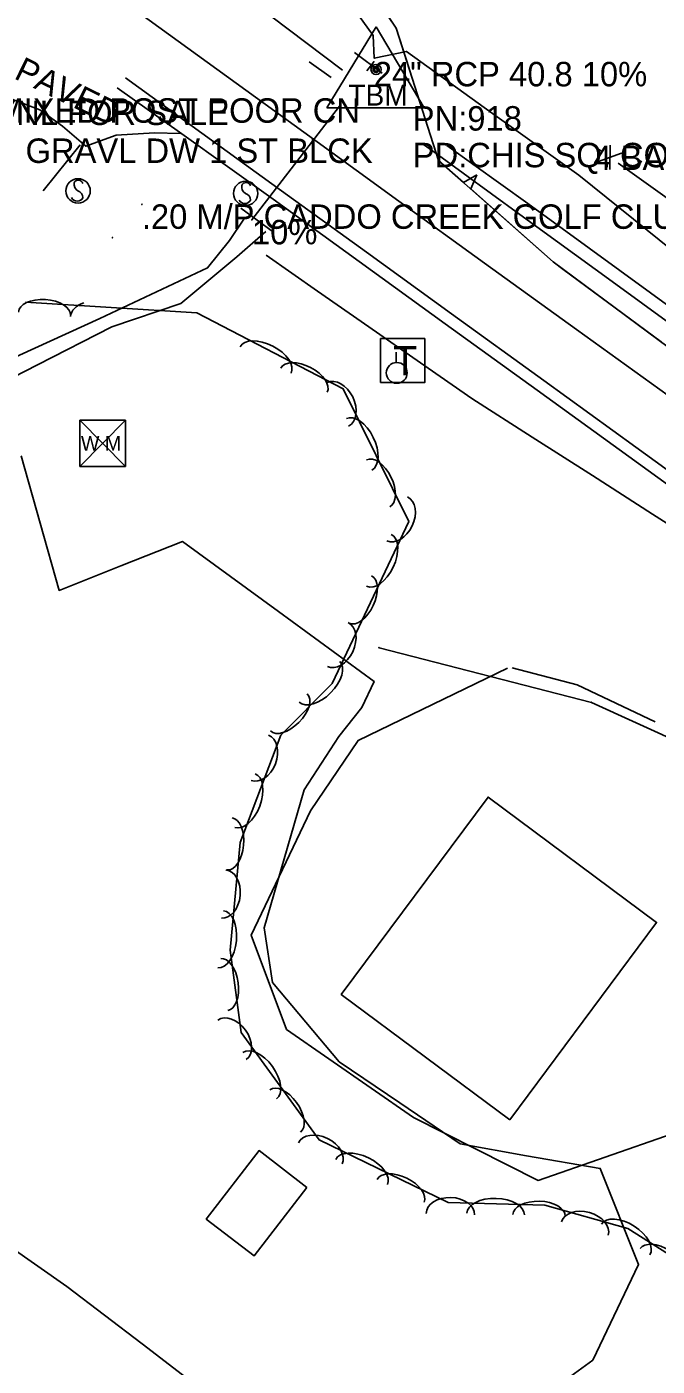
# Model space of a CAD drawing. Extents: x 954793 to 988390, y 1867850 to 1924428.
# Drawn here: x 962182.2 to 962311.1, y 1901295.5 to 1901569.5 of the extents above; entities that cross this region are included whole.
import ezdxf

# ---------------------------------------------------------------- set-up
doc = ezdxf.new("R2010")
doc.units = 0
for name, color, linetype in [('S_BUILDING', 7, 'Continuous'), ('S_CROSS_DRAIN', 7, 'Continuous'), ('S_CROSS_DRAIN_ANNOT', 7, 'Continuous'), ('S_DITCHLINE', 7, 'Continuous'), ('S_DRG_PT_SYM', 7, 'Continuous'), ('S_EDGE_BITUMINOUS', 7, 'Continuous'), ('S_EDGE_PAVEMENT', 7, 'Continuous'), ('S_FENCE', 7, 'Continuous'), ('S_HEADWALL', 7, 'Continuous'), ('S_MSC_PT_SYM', 7, 'Continuous'), ('S_OBSCURES', 7, 'Continuous'), ('S_PARKING', 7, 'Continuous'), ('S_PARKING_ANNOT', 7, 'Continuous'), ('S_PAVEMENT_CROWN', 7, 'Continuous'), ('S_PRIMARY_CTL', 7, 'Continuous'), ('S_PRIMARY_CTL_ANNOT', 7, 'Continuous'), ('S_SHOULDER', 7, 'Continuous'), ('S_SIGN', 7, 'Continuous'), ('S_SIGN_ANNOT', 7, 'Continuous'), ('S_SURVEY_TEXT_ANNOT', 7, 'Continuous'), ('S_TELEPHONE_UTILITIES', 7, 'Continuous'), ('S_TRAILS', 7, 'Continuous'), ('S_TREE', 7, 'Continuous'), ('S_UTILITY_POLE', 7, 'Continuous'), ('S_UTL_PT_SYM', 7, 'Continuous'), ('S_WATER_UTILITIES', 7, 'Continuous')]:
    doc.layers.add(name, color=color, linetype=linetype)

msp = doc.modelspace()

# ---------------------------------------------------------------- linework, layer by layer
at = {"layer": 'S_BUILDING'}
for points in [[(962280.93, 1901345.95), (962310.94, 1901386.31), (962276.5, 1901411.92), (962246.48, 1901371.56)], [(962239.48, 1901332.1), (962228.68, 1901318.08), (962218.91, 1901325.61), (962229.7, 1901339.63)]]:
    msp.add_lwpolyline(points, close=True, dxfattribs=at)
at = {"layer": 'S_CROSS_DRAIN'}
for p, q in [((962253.14, 1901562.28), (962251.74, 1901560.45)), ((962246.17, 1901553.23), (962228.24, 1901529.97))]:
    msp.add_line(p, q, dxfattribs=at)
at = {"layer": 'S_DITCHLINE'}
for points in [[(962485.71, 1901401.53), (962468.44, 1901411.61), (962451.17, 1901421.69), (962439.15, 1901430.01), (962427.12, 1901438.33), (962415.1, 1901446.65), (962403.07, 1901454.97), (962385.13, 1901469.07), (962367.19, 1901483.18), (962356.16, 1901491.53), (962345.13, 1901499.88), (962334.1, 1901508.23), (962323.07, 1901516.58), (962309.05, 1901527.84), (962295.04, 1901539.1), (962277.43, 1901551.76), (962259.82, 1901564.43), (962253.23, 1901563.03), (962253.02, 1901567.71), (962247.36, 1901575.6), (962231.05, 1901586.89), (962224.89, 1901592.05)], [(962144.5, 1901484.57), (962157.52, 1901491.1), (962170.54, 1901497.64), (962183.84, 1901503.72), (962197.13, 1901509.81), (962219.16, 1901520.14), (962223.67, 1901525.77), (962226.72, 1901530.34)], [(962231.09, 1901527.62), (962225.16, 1901522.44), (962213.7, 1901512.85), (962199.6, 1901508.07), (962184.41, 1901500.31), (962169.23, 1901492.54), (962157.53, 1901487.22), (962145.84, 1901481.89)], [(962408.18, 1901400.45), (962397.94, 1901408.32), (962387.7, 1901416.2), (962377.46, 1901424.07), (962367.22, 1901431.94), (962356.03, 1901439.44), (962344.84, 1901446.95), (962333.65, 1901454.45), (962322.46, 1901461.95), (962310.14, 1901469.82), (962297.82, 1901477.69), (962285.5, 1901485.56), (962273.18, 1901493.43), (962262.67, 1901500.76), (962252.16, 1901508.09), (962241.65, 1901515.42), (962231.14, 1901522.74)]]:
    msp.add_lwpolyline(points, dxfattribs=at)
at = {"layer": 'S_DRG_PT_SYM'}
for points in [[(962253.14, 1901562.28), (962253.14, 1901562.33), (962253.14, 1901562.28), (962253.09, 1901562.28), (962253.14, 1901562.28), (962253.14, 1901562.23), (962253.14, 1901562.28), (962253.19, 1901562.28)], [(962228.24, 1901529.97), (962228.24, 1901530.02), (962228.24, 1901529.97), (962228.19, 1901529.97), (962228.24, 1901529.97), (962228.24, 1901529.92), (962228.24, 1901529.97), (962228.29, 1901529.97)]]:
    msp.add_lwpolyline(points, dxfattribs=at)
at = {"layer": 'S_EDGE_BITUMINOUS'}
msp.add_lwpolyline([(962174.32, 1901563.2), (962174.82, 1901556.28), (962184.86, 1901552.45), (962189.54, 1901549.16), (962194.29, 1901545.03), (962200.46, 1901547.32), (962208.3, 1901547.78), (962213.55, 1901547.64)], dxfattribs=at)
at = {"layer": 'S_EDGE_PAVEMENT'}
for points in [[(962239.97, 1901562.32), (962244.46, 1901559.09)], [(962202.38, 1901559.05), (962216.01, 1901549.17), (962234.25, 1901535.94), (962251.65, 1901523.34), (962269.05, 1901510.75), (962287.89, 1901497.11), (962306.73, 1901483.47), (962325.26, 1901470.07), (962343.78, 1901456.68), (962361.44, 1901443.89), (962379.09, 1901431.11), (962399.18, 1901416.57), (962419.28, 1901402.03), (962436.63, 1901389.56), (962453.5, 1901377.45)], [(962263.33, 1901545.39), (962265.61, 1901543.73), (962283.02, 1901531.06), (962301.87, 1901517.38), (962320.71, 1901503.7), (962339.58, 1901490.05), (962358.44, 1901476.4), (962375.37, 1901464.15), (962392.3, 1901451.89), (962402.61, 1901444.45), (962412.93, 1901437), (962423.24, 1901429.56), (962433.56, 1901422.12), (962451.52, 1901409.32), (962469.49, 1901396.52), (962484.07, 1901386.12)]]:
    msp.add_lwpolyline(points, dxfattribs=at)
at = {"layer": 'S_FENCE'}
for p, q in [((962303.8, 1901543.59), (962299.09, 1901541.92)), ((962301.42, 1901540.25), (962301.47, 1901545.25))]:
    msp.add_line(p, q, dxfattribs=at)
for points in [[(962299.82, 1901543.92), (962298.06, 1901545.17)], [(962319.33, 1901529.97), (962303.07, 1901541.59)]]:
    msp.add_lwpolyline(points, dxfattribs=at)
at = {"layer": 'S_HEADWALL'}
for points in [[(962254.85, 1901560), (962249.17, 1901564.18)], [(962225.97, 1901532.37), (962232.63, 1901527.44)]]:
    msp.add_lwpolyline(points, dxfattribs=at)
at = {"layer": 'S_MSC_PT_SYM'}
for points in [[(962298.03, 1901545.17), (962298.03, 1901545.22), (962298.03, 1901545.17), (962297.98, 1901545.17), (962298.03, 1901545.17), (962298.03, 1901545.12), (962298.03, 1901545.17), (962298.08, 1901545.17)], [(962298.06, 1901545.17), (962298.06, 1901545.22), (962298.06, 1901545.17), (962298.01, 1901545.17), (962298.06, 1901545.17), (962298.06, 1901545.12), (962298.06, 1901545.17), (962298.11, 1901545.17)], [(962205.74, 1901533.14), (962205.74, 1901533.19), (962205.74, 1901533.14), (962205.69, 1901533.14), (962205.74, 1901533.14), (962205.74, 1901533.09), (962205.74, 1901533.14), (962205.79, 1901533.14)], [(962199.73, 1901526.34), (962199.73, 1901526.39), (962199.73, 1901526.34), (962199.68, 1901526.34), (962199.73, 1901526.34), (962199.73, 1901526.29), (962199.73, 1901526.34), (962199.78, 1901526.34)]]:
    msp.add_lwpolyline(points, dxfattribs=at)
at = {"layer": 'S_OBSCURES'}
for points in [[(962286.71, 1901288.57), (962297.9, 1901296.77), (962307.26, 1901316.36), (962299.45, 1901335.99), (962284.39, 1901338.55), (962270.81, 1901341), (962258.44, 1901349.4), (962246.08, 1901357.81), (962232.47, 1901374), (962230.72, 1901385.21), (962234.81, 1901399.31), (962238.91, 1901413.42), (962245.99, 1901424.34), (962250.67, 1901430.22), (962253.25, 1901435.54), (962233.66, 1901449.87), (962214.06, 1901464.19), (962201.45, 1901459.2), (962188.84, 1901454.21), (962184.94, 1901467.98), (962181.04, 1901481.75)], [(962172.57, 1901324.32), (962190.43, 1901311.87), (962205.8, 1901300.09), (962221.16, 1901288.3)]]:
    msp.add_lwpolyline(points, dxfattribs=at)
at = {"layer": 'S_PARKING'}
msp.add_lwpolyline([(962185.57, 1901535.94), (962193.15, 1901545.35)], dxfattribs=at)
at = {"layer": 'S_PAVEMENT_CROWN'}
msp.add_lwpolyline([(962205.23, 1901572.28), (962223.01, 1901559.38), (962240.79, 1901546.47), (962258.29, 1901533.8), (962275.79, 1901521.12), (962294.56, 1901507.58), (962313.34, 1901494.04), (962332.19, 1901480.31), (962351.04, 1901466.58), (962368.38, 1901454.03), (962385.73, 1901441.47), (962405.9, 1901426.84), (962426.07, 1901412.2), (962444.06, 1901399.4), (962462.05, 1901386.6), (962477.41, 1901375.61)], dxfattribs=at)
msp.add_lwpolyline([(962205.23, 1901572.28), (962223.01, 1901559.38), (962240.79, 1901546.47), (962258.29, 1901533.8), (962275.79, 1901521.12), (962294.56, 1901507.58), (962313.34, 1901494.04), (962332.19, 1901480.31), (962351.04, 1901466.58), (962368.38, 1901454.03), (962385.73, 1901441.47), (962405.9, 1901426.84), (962426.07, 1901412.2), (962444.06, 1901399.4), (962462.05, 1901386.6), (962477.41, 1901375.61)], dxfattribs=at)
at = {"layer": 'S_PRIMARY_CTL'}
for p, q in [((962253.61, 1901569.43), (962243.58, 1901552.92)), ((962253.61, 1901569.43), (962263.44, 1901552.92)), ((962243.58, 1901552.92), (962263.44, 1901552.92))]:
    msp.add_line(p, q, dxfattribs=at)
for radius in [1.04, 0.609, 0.344]:
    msp.add_circle((962253.61, 1901560.73), radius, dxfattribs=at)
at = {"layer": 'S_SHOULDER'}
for points in [[(962021.23, 1901723.71), (962035.73, 1901713.11), (962046.29, 1901705.53), (962056.84, 1901697.96), (962070.77, 1901688.26), (962082.27, 1901679.97), (962093.77, 1901671.67), (962105.64, 1901663.16), (962121.97, 1901651.38), (962138.3, 1901639.6), (962158.55, 1901624.98), (962178.8, 1901610.36), (962196.6, 1901597.65), (962214.4, 1901584.95), (962232.02, 1901571.68), (962246.77, 1901560.57)], [(962200.71, 1901556.98), (962213.88, 1901547.54), (962232.6, 1901534.19), (962250.17, 1901521.43), (962267.73, 1901508.68), (962286.51, 1901495.14), (962305.28, 1901481.61), (962323.78, 1901468.16), (962342.28, 1901454.71), (962359.78, 1901442.07), (962377.29, 1901429.43), (962393.39, 1901417.52), (962409.49, 1901405.62), (962414.57, 1901402.32), (962433.7, 1901388.43), (962452.72, 1901375.18), (962453.26, 1901374.79)], [(962268.1, 1901545.19), (962284.62, 1901533.35), (962303.43, 1901519.64), (962322.24, 1901505.92), (962341.14, 1901492.3), (962360.04, 1901478.69), (962377.18, 1901466.26), (962394.32, 1901453.84), (962404.54, 1901446.4), (962414.75, 1901438.96), (962424.97, 1901431.53), (962435.18, 1901424.09), (962453.17, 1901411.27), (962471.15, 1901398.46), (962478.01, 1901393.66)]]:
    msp.add_lwpolyline(points, dxfattribs=at)
at = {"layer": 'S_SIGN'}
for centre in [(962192.7, 1901535.9), (962226.96, 1901535.39)]:
    msp.add_circle(centre, 2.49, dxfattribs=at)
for centre, radius, start, end in [((962192.77, 1901537.17), 0.95, 16.5258, 156.8957), ((962193.38, 1901537.23), 1.5, 167.1196, 241.9813), ((962192.28, 1901534.56), 1.4, 358.6529, 73.7063), ((962227.64, 1901536.71), 1.5, 167.1196, 241.9813), ((962227.03, 1901536.66), 0.95, 16.5258, 156.8957), ((962226.55, 1901534.05), 1.4, 358.6529, 73.7063), ((962192.54, 1901535.08), 1.28, 204.641, 335.359), ((962226.81, 1901534.57), 1.28, 204.641, 335.359)]:
    msp.add_arc(centre, radius, start, end, dxfattribs=at)
at = {"layer": 'S_TELEPHONE_UTILITIES'}
msp.add_lwpolyline([(962254.55, 1901496.69), (962254.55, 1901505.69), (962263.55, 1901505.69), (962263.55, 1901496.69)], close=True, dxfattribs=at)
at = {"layer": 'S_TRAILS'}
for points in [[(962280.51, 1901438.26), (962249.92, 1901423.49), (962240.23, 1901409.12), (962228.07, 1901383.66), (962235.28, 1901364.42), (962261.26, 1901346.41), (962286.74, 1901333.55), (962314.13, 1901343.07), (962337.28, 1901358.29), (962355.28, 1901379.33)], [(962310.65, 1901427.35), (962294.7, 1901434.89), (962281.46, 1901438.34)]]:
    msp.add_lwpolyline(points, dxfattribs=at)
at = {"layer": 'S_TREE'}
for p, q in [((962274.24, 1901539.18), (962271.48, 1901537.61)), ((962272.96, 1901536.31), (962274.24, 1901539.18))]:
    msp.add_line(p, q, dxfattribs=at)
for points in [[(962355.39, 1901536.18), (962400.53, 1901495.46), (962429.05, 1901477.49), (962461.98, 1901448.29), (962484.03, 1901427.44), (962476.53, 1901404.31), (962457.63, 1901404.79), (962430.97, 1901420.47), (962412.44, 1901442.99), (962374.93, 1901469.19), (962347.35, 1901481.04), (962317.57, 1901500.81), (962289.8, 1901521.39), (962266.36, 1901542.15), (962257.69, 1901569.21), (962240.27, 1901595.28), (962260.31, 1901602.94), (962291.56, 1901592.42), (962322.54, 1901563.26), (962355.59, 1901536.16)], [(962260.35, 1901560.93), (962257.69, 1901569.21), (962249.5, 1901581.47)], [(962271.48, 1901537.61), (962266.36, 1901542.15), (962265.41, 1901545.13)], [(962291.81, 1901519.91), (962289.8, 1901521.39), (962272.96, 1901536.31)], [(962311.9, 1901505.02), (962291.81, 1901519.91)], [(962181.98, 1901513.16), (962216.97, 1901510.99), (962246.89, 1901495.45), (962260.3, 1901468.28), (962244.66, 1901435.15), (962234.17, 1901424.6), (962225.82, 1901402.63), (962223.77, 1901380.61), (962226.02, 1901363.8), (962241.95, 1901341.82), (962268.32, 1901329.04), (962288.14, 1901328.48), (962305.08, 1901323.68), (962328.71, 1901308.74)]]:
    msp.add_lwpolyline(points, dxfattribs=at)
for centre, major_axis, ratio, start_param in [((962185.84, 1901510.79), (-5.34, 0.33), 0.540699, 3.141593), ((962196.11, 1901509.89), (-4.95, 0.31), 0.685311, 5.221586), ((962231.02, 1901501.3), (-5.21, 2.7), 0.55008, 3.141593), ((962238.89, 1901497.21), (-4.74, 2.46), 0.540699, 3.141593), ((962245.81, 1901492.25), (-2.19, 4.44), 0.685311, 3.141593), ((962250.14, 1901484.07), (-2.6, 5.26), 0.55008, 3.141593), ((962254.06, 1901476.11), (-2.37, 4.79), 0.540699, 3.141593), ((962257.92, 1901468.83), (2.12, 4.48), 0.685311, 3.141593), ((962254.2, 1901460.34), (2.51, 5.31), 0.55008, 3.141593), ((962250.42, 1901452.32), (2.28, 4.83), 0.540699, 3.141593), ((962245.78, 1901443.12), (2.12, 4.48), 0.685311, 3.141593), ((962242.04, 1901435.53), (4.14, 4.16), 0.55008, 3.141593), ((962235.79, 1901429.24), (3.77, 3.79), 0.540699, 3.141593), ((962229.86, 1901419.96), (1.76, 4.63), 0.685311, 3.141593), ((962226.82, 1901411.22), (2.08, 5.49), 0.55008, 3.141593), ((962223.67, 1901402.34), (0.5, 5.32), 0.540699, 3.141593), ((962222.45, 1901392.11), (0.46, 4.93), 0.685311, 3.141593), ((962221.85, 1901382.86), (0.55, 5.84), 0.55008, 3.141593), ((962222.57, 1901373.59), (-0.71, 5.3), 0.540702, 3.141593), ((962224.17, 1901362.29), (-2.91, 4.01), 0.685311, 3.141593), ((962229.82, 1901354.94), (-3.44, 4.75), 0.55008, 3.141593), ((962235.02, 1901347.76), (-3.14, 4.33), 0.540699, 3.141593), ((962242.19, 1901339.06), (-4.46, 2.16), 0.685311, 3.141593), ((962250.64, 1901335.25), (-5.28, 2.56), 0.55008, 3.141593), ((962258.62, 1901331.39), (-4.81, 2.33), 0.540699, 3.141593), ((962268.8, 1901326.65), (-4.95, 0.14), 0.685311, 3.141593), ((962278.06, 1901326.64), (-5.87, 0.17), 0.55008, 3.141593), ((962286.93, 1901326.39), (-5.34, 0.15), 0.540699, 3.141593), ((962296.3, 1901323.69), (-4.77, 1.35), 0.685311, 3.141593), ((962304.63, 1901321.46), (-4.96, 3.14), 0.55008, 3.141593), ((962312.12, 1901316.72), (-4.52, 2.86), 0.540699, 3.141593)]:
    msp.add_ellipse(centre, major_axis=major_axis, ratio=ratio, start_param=start_param, end_param=6.283185, dxfattribs=at)
at = {"layer": 'S_UTILITY_POLE'}
msp.add_line((962257.71, 1901500.83), (962257.71, 1901502.93), dxfattribs=at)
msp.add_circle((962257.84, 1901498.68), 2.13, dxfattribs=at)
at = {"layer": 'S_UTL_PT_SYM'}
for points in [[(962254.22, 1901442.48), (962254.22, 1901442.53), (962254.22, 1901442.48), (962254.17, 1901442.48), (962254.22, 1901442.48), (962254.22, 1901442.43), (962254.22, 1901442.48), (962254.27, 1901442.48)], [(962297.62, 1901431.3), (962297.62, 1901431.35), (962297.62, 1901431.3), (962297.57, 1901431.3), (962297.62, 1901431.3), (962297.62, 1901431.25), (962297.62, 1901431.3), (962297.67, 1901431.3)]]:
    msp.add_lwpolyline(points, dxfattribs=at)
at = {"layer": 'S_WATER_UTILITIES'}
for p, q in [((962193.07, 1901489.02), (962202.41, 1901489.02)), ((962193.07, 1901489.02), (962193.07, 1901479.53)), ((962193.07, 1901489.02), (962202.41, 1901479.53)), ((962202.41, 1901489.02), (962193.07, 1901479.53)), ((962202.41, 1901489.02), (962202.41, 1901479.53)), ((962193.07, 1901479.53), (962202.41, 1901479.53)), ((962297.62, 1901431.3), (962254.22, 1901442.48)), ((962316.65, 1901422.62), (962297.62, 1901431.3))]:
    msp.add_line(p, q, dxfattribs=at)

# ---------------------------------------------------------------- texts
at = {"layer": 'S_CROSS_DRAIN_ANNOT'}
for s, p in [('24" RCP 40.8 10%', (962253.14, 1901557.28)), ('10%', (962228.24, 1901524.97))]:
    msp.add_text(s, height=5, dxfattribs=at).set_placement(p)
at = {"layer": 'S_PARKING_ANNOT'}
msp.add_text('PAVED', height=5, rotation=333.9562, dxfattribs=at).set_placement((962179.39, 1901558.97))
at = {"layer": 'S_PRIMARY_CTL'}
msp.add_text('TBM', height=4.287, rotation=360, dxfattribs=at).set_placement((962247.96, 1901553.34))
at = {"layer": 'S_PRIMARY_CTL_ANNOT'}
for s, p in [('PN:918', (962261.11, 1901548.23)), ('PD:CHIS SQ. CONC HW', (962261.11, 1901540.73))]:
    msp.add_text(s, height=5, dxfattribs=at).set_placement(p)
at = {"layer": 'S_SIGN_ANNOT'}
for s, p in [('.20 W/VIYNL FOR SALE', (962149.95, 1901549.37)), ('.20 M/P CADDO CREEK GOLF CLUB PERMIT', (962205.74, 1901528.14))]:
    msp.add_text(s, height=5, dxfattribs=at).set_placement(p)
at = {"layer": 'S_SURVEY_TEXT_ANNOT'}
for s, p in [('4 BARB MIXED POST POOR CN', (962150.38, 1901549.84)), ('GRAVL DW 1 ST BLCK', (962181.96, 1901541.62)), ('4 BARB ON TREES POOR CN', (962298.03, 1901540.17))]:
    msp.add_text(s, height=5, dxfattribs=at).set_placement(p)
at = {"layer": 'S_TELEPHONE_UTILITIES'}
msp.add_text('T', height=6, rotation=360, dxfattribs=at).set_placement((962257.12, 1901498.19))
at = {"layer": 'S_WATER_UTILITIES'}
msp.add_text('W M', height=3, rotation=360, dxfattribs=at).set_placement((962193.28, 1901482.79))

doc.saveas('drawing.dxf')
